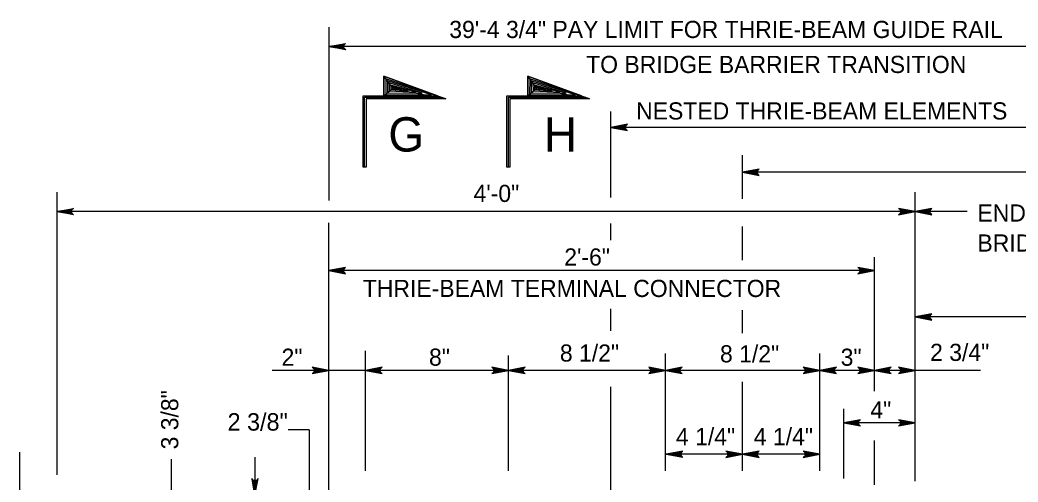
# Model space of a CAD drawing. Extents: x 632007860 to 635435983, y 295418622 to 297794622.
# Drawn here: x 633922100 to 634099282, y 297440624 to 297522724 of the extents above; entities that cross this region are included whole.
import ezdxf

# ---------------------------------------------------------------- set-up
doc = ezdxf.new("R2010")
doc.units = 0
for name, color, linetype in [('S-DETL-DIMS', 7, 'Continuous'), ('S-DETL-T120', 7, 'Continuous'), ('S-DETL-T240', 7, 'Continuous')]:
    doc.layers.add(name, color=color, linetype=linetype)

msp = doc.modelspace()

# ---------------------------------------------------------------- linework, layer by layer
at = {"layer": 'S-DETL-DIMS'}
for p, q in [((633976958, 297521431), (633976958, 297490631)), ((634147516, 297517979), (633976958, 297517979)), ((634026987, 297491191), (634026987, 297506459)), ((634147516, 297503623), (634026987, 297503623)), ((634050388, 297490956), (634050388, 297498716)), ((634169243, 297495652), (634050388, 297495652)), ((633928647, 297492127), (633928647, 297441936)), ((634081047, 297440779), (634081047, 297492127)), ((634090262, 297488676), (633928647, 297488676)), ((633976958, 297433701), (633976958, 297486659)), ((634026987, 297483570), (634026987, 297486557)), ((634050388, 297480039), (634050388, 297486012)), ((634073790, 297456783), (634073790, 297480592)), ((634073790, 297478188), (633976958, 297478188)), ((634026987, 297467504), (634026987, 297471417)), ((634050388, 297467062), (634050388, 297471182)), ((634166587, 297469963), (634081047, 297469963)), ((633983416, 297442609), (633983416, 297463950)), ((634008829, 297442609), (634008829, 297463090)), ((634036673, 297442609), (634036673, 297463446)), ((634064108, 297442609), (634064108, 297463446)), ((633976943, 297460470), (633966876, 297460470)), ((633983311, 297460470), (633976958, 297460470)), ((633995167, 297460470), (633983310, 297460470)), ((634008712, 297460470), (633995167, 297460470)), ((634035698, 297460470), (634008712, 297460470)), ((634064108, 297460470), (634035698, 297460470)), ((634073790, 297460470), (634064108, 297460470)), ((634092626, 297460470), (634073790, 297460470)), ((634026987, 297437284), (634026987, 297457514)), ((634050388, 297447211), (634050388, 297458411)), ((634068349, 297441255), (634068349, 297453625)), ((633973415, 297449887), (633969719, 297449887)), ((633973415, 297449887), (633973415, 297427568)), ((634081047, 297451141), (634068349, 297451141)), ((634073790, 297440131), (634073790, 297448015)), ((634050388, 297442609), (634050388, 297447211)), ((633922100, 297410386), (633922100, 297445932)), ((633948935, 297444708), (633948935, 297433024)), ((633963823, 297445074), (633963823, 297372566)), ((634050388, 297445566), (634036673, 297445566)), ((634064108, 297445566), (634050388, 297445566))]:
    msp.add_line(p, q, dxfattribs=at)
for points in [[(633976958, 297517979), (633979917, 297518534), (633979803, 297518455), (633979689, 297518376), (633979630, 297518277), (633979572, 297518178), (633979555, 297518079), (633979538, 297517979), (633979555, 297517880), (633979572, 297517781), (633979630, 297517682), (633979689, 297517582), (633979803, 297517503), (633979917, 297517424), (633976958, 297517979), (633979803, 297517503), (633979689, 297517582), (633976958, 297517979), (633979630, 297517682), (633979572, 297517781), (633976958, 297517979), (633979555, 297517880), (633979538, 297517979), (633976958, 297517979), (633979555, 297518079), (633979572, 297518178), (633976958, 297517979), (633979630, 297518277), (633979689, 297518376), (633976958, 297517979), (633979803, 297518455)], [(633983267, 297496546), (633983267, 297508981), (633996958, 297508981), (633997685, 297508717), (633983531, 297508717), (633983531, 297496546), (633983002, 297496546), (633983002, 297509246), (633996231, 297509246), (633986706, 297512713), (633986706, 297509246), (633997685, 297508717), (633987047, 297512287), (633987024, 297509500), (633995156, 297509408), (633987334, 297511920), (633987334, 297509798), (633993527, 297509707), (633987632, 297511542), (633987644, 297510119), (633992449, 297509879), (633987919, 297511140), (633987930, 297510383), (633991027, 297510131), (633988171, 297510876), (633988205, 297510555), (633989891, 297510360), (633988177, 297510718), (633986706, 297512713), (633986706, 297509246), (633988205, 297510555), (633997685, 297508717)], [(634008809, 297496546), (634008809, 297508981), (634022500, 297508981), (634023227, 297508717), (634009074, 297508717), (634009074, 297496546), (634008544, 297496546), (634008544, 297509246), (634021774, 297509246), (634012249, 297512713), (634012249, 297509246), (634023227, 297508717), (634012589, 297512287), (634012566, 297509500), (634020698, 297509408), (634012876, 297511920), (634012876, 297509798), (634019069, 297509707), (634013174, 297511542), (634013186, 297510119), (634017991, 297509879), (634013461, 297511140), (634013472, 297510383), (634016569, 297510131), (634013713, 297510876), (634013748, 297510555), (634015434, 297510360), (634013720, 297510718), (634012249, 297512713), (634012249, 297509246), (634013748, 297510555), (634023227, 297508717)], [(634026987, 297503623), (634029947, 297503068), (634029833, 297503147), (634029719, 297503226), (634029660, 297503326), (634029601, 297503425), (634029584, 297503524), (634029567, 297503623), (634029584, 297503722), (634029601, 297503822), (634029660, 297503921), (634029719, 297504020), (634029833, 297504099), (634029947, 297504178), (634026987, 297503623), (634029833, 297504099), (634029719, 297504020), (634026987, 297503623), (634029660, 297503921), (634029601, 297503822), (634026987, 297503623), (634029584, 297503722), (634029567, 297503623), (634026987, 297503623), (634029584, 297503524), (634029601, 297503425), (634026987, 297503623), (634029660, 297503326), (634029719, 297503226), (634026987, 297503623), (634029833, 297503147)], [(634050388, 297495652), (634053348, 297495097), (634053234, 297495176), (634053120, 297495255), (634053061, 297495354), (634053002, 297495453), (634052985, 297495553), (634052968, 297495652), (634052985, 297495751), (634053002, 297495850), (634053061, 297495949), (634053120, 297496049), (634053234, 297496128), (634053348, 297496207), (634050388, 297495652), (634053234, 297496128), (634053120, 297496049), (634050388, 297495652), (634053061, 297495949), (634053002, 297495850), (634050388, 297495652), (634052985, 297495751), (634052968, 297495652), (634050388, 297495652), (634052985, 297495553), (634053002, 297495453), (634050388, 297495652), (634053061, 297495354), (634053120, 297495255), (634050388, 297495652), (634053234, 297495176)], [(633928647, 297488676), (633931607, 297489231), (633931492, 297489152), (633931378, 297489073), (633931320, 297488973), (633931261, 297488874), (633931244, 297488775), (633931227, 297488676), (633931244, 297488576), (633931261, 297488477), (633931320, 297488378), (633931378, 297488279), (633931492, 297488200), (633931607, 297488121), (633928647, 297488676), (633931492, 297488200), (633931378, 297488279), (633928647, 297488676), (633931320, 297488378), (633931261, 297488477), (633928647, 297488676), (633931244, 297488576), (633931227, 297488676), (633928647, 297488676), (633931244, 297488775), (633931261, 297488874), (633928647, 297488676), (633931320, 297488973), (633931378, 297489073), (633928647, 297488676), (633931492, 297489152)], [(634081047, 297488676), (634078088, 297489231), (634078202, 297489152), (634078316, 297489073), (634078375, 297488973), (634078434, 297488874), (634078451, 297488775), (634078468, 297488676), (634078451, 297488576), (634078434, 297488477), (634078375, 297488378), (634078316, 297488279), (634078202, 297488200), (634078088, 297488121), (634081047, 297488676), (634078202, 297488200), (634078316, 297488279), (634081047, 297488676), (634078375, 297488378), (634078434, 297488477), (634081047, 297488676), (634078451, 297488576), (634078468, 297488676), (634081047, 297488676), (634078451, 297488775), (634078434, 297488874), (634081047, 297488676), (634078375, 297488973), (634078316, 297489073), (634081047, 297488676), (634078202, 297489152)], [(634081047, 297488676), (634084007, 297488121), (634083893, 297488200), (634083779, 297488279), (634083720, 297488378), (634083661, 297488477), (634083644, 297488576), (634083627, 297488676), (634083644, 297488775), (634083661, 297488874), (634083720, 297488973), (634083779, 297489073), (634083893, 297489152), (634084007, 297489231), (634081047, 297488676), (634083893, 297489152), (634083779, 297489073), (634081047, 297488676), (634083720, 297488973), (634083661, 297488874), (634081047, 297488676), (634083644, 297488775), (634083627, 297488676), (634081047, 297488676), (634083644, 297488576), (634083661, 297488477), (634081047, 297488676), (634083720, 297488378), (634083779, 297488279), (634081047, 297488676), (634083893, 297488200)], [(633976958, 297478188), (633979917, 297477633), (633979803, 297477712), (633979689, 297477791), (633979630, 297477890), (633979572, 297477989), (633979555, 297478089), (633979538, 297478188), (633979555, 297478287), (633979572, 297478386), (633979630, 297478485), (633979689, 297478585), (633979803, 297478664), (633979917, 297478743), (633976958, 297478188), (633979803, 297478664), (633979689, 297478585), (633976958, 297478188), (633979630, 297478485), (633979572, 297478386), (633976958, 297478188), (633979555, 297478287), (633979538, 297478188), (633976958, 297478188), (633979555, 297478089), (633979572, 297477989), (633976958, 297478188), (633979630, 297477890), (633979689, 297477791), (633976958, 297478188), (633979803, 297477712)], [(634073790, 297478188), (634070830, 297478743), (634070944, 297478664), (634071058, 297478585), (634071117, 297478485), (634071176, 297478386), (634071193, 297478287), (634071210, 297478188), (634071193, 297478089), (634071176, 297477989), (634071117, 297477890), (634071058, 297477791), (634070944, 297477712), (634070830, 297477633), (634073790, 297478188), (634070944, 297477712), (634071058, 297477791), (634073790, 297478188), (634071117, 297477890), (634071176, 297477989), (634073790, 297478188), (634071193, 297478089), (634071210, 297478188), (634073790, 297478188), (634071193, 297478287), (634071176, 297478386), (634073790, 297478188), (634071117, 297478485), (634071058, 297478585), (634073790, 297478188), (634070944, 297478664)], [(634081047, 297469963), (634084007, 297469408), (634083893, 297469487), (634083779, 297469566), (634083720, 297469665), (634083661, 297469765), (634083644, 297469864), (634083627, 297469963), (634083644, 297470062), (634083661, 297470161), (634083720, 297470261), (634083779, 297470360), (634083893, 297470439), (634084007, 297470518), (634081047, 297469963), (634083893, 297470439), (634083779, 297470360), (634081047, 297469963), (634083720, 297470261), (634083661, 297470161), (634081047, 297469963), (634083644, 297470062), (634083627, 297469963), (634081047, 297469963), (634083644, 297469864), (634083661, 297469765), (634081047, 297469963), (634083720, 297469665), (634083779, 297469566), (634081047, 297469963), (634083893, 297469487)], [(633976958, 297460470), (633973999, 297461025), (633974113, 297460946), (633974227, 297460867), (633974285, 297460768), (633974344, 297460668), (633974361, 297460569), (633974378, 297460470), (633974361, 297460371), (633974344, 297460271), (633974285, 297460172), (633974227, 297460073), (633974113, 297459994), (633973999, 297459915), (633976958, 297460470), (633974113, 297459994), (633974227, 297460073), (633976958, 297460470), (633974285, 297460172), (633974344, 297460271), (633976958, 297460470), (633974361, 297460371), (633974378, 297460470), (633976958, 297460470), (633974361, 297460569), (633974344, 297460668), (633976958, 297460470), (633974285, 297460768), (633974227, 297460867), (633976958, 297460470), (633974113, 297460946)], [(633983416, 297460470), (633986375, 297459915), (633986261, 297459994), (633986147, 297460073), (633986089, 297460172), (633986030, 297460271), (633986013, 297460371), (633985996, 297460470), (633986013, 297460569), (633986030, 297460668), (633986089, 297460768), (633986147, 297460867), (633986261, 297460946), (633986375, 297461025), (633983416, 297460470), (633986261, 297460946), (633986147, 297460867), (633983416, 297460470), (633986089, 297460768), (633986030, 297460668), (633983416, 297460470), (633986013, 297460569), (633985996, 297460470), (633983416, 297460470), (633986013, 297460371), (633986030, 297460271), (633983416, 297460470), (633986089, 297460172), (633986147, 297460073), (633983416, 297460470), (633986261, 297459994)], [(634008829, 297460470), (634005869, 297461025), (634005983, 297460946), (634006097, 297460867), (634006156, 297460768), (634006215, 297460668), (634006232, 297460569), (634006249, 297460470), (634006232, 297460371), (634006215, 297460271), (634006156, 297460172), (634006097, 297460073), (634005983, 297459994), (634005869, 297459915), (634008829, 297460470), (634005983, 297459994), (634006097, 297460073), (634008829, 297460470), (634006156, 297460172), (634006215, 297460271), (634008829, 297460470), (634006232, 297460371), (634006249, 297460470), (634008829, 297460470), (634006232, 297460569), (634006215, 297460668), (634008829, 297460470), (634006156, 297460768), (634006097, 297460867), (634008829, 297460470), (634005983, 297460946)], [(634008829, 297460470), (634011788, 297459915), (634011674, 297459994), (634011560, 297460073), (634011501, 297460172), (634011443, 297460271), (634011425, 297460371), (634011408, 297460470), (634011425, 297460569), (634011443, 297460668), (634011501, 297460768), (634011560, 297460867), (634011674, 297460946), (634011788, 297461025), (634008829, 297460470), (634011674, 297460946), (634011560, 297460867), (634008829, 297460470), (634011501, 297460768), (634011443, 297460668), (634008829, 297460470), (634011425, 297460569), (634011408, 297460470), (634008829, 297460470), (634011425, 297460371), (634011443, 297460271), (634008829, 297460470), (634011501, 297460172), (634011560, 297460073), (634008829, 297460470), (634011674, 297459994)], [(634036673, 297460470), (634033714, 297461025), (634033828, 297460946), (634033942, 297460867), (634034000, 297460768), (634034059, 297460668), (634034076, 297460569), (634034093, 297460470), (634034076, 297460371), (634034059, 297460271), (634034000, 297460172), (634033942, 297460073), (634033828, 297459994), (634033714, 297459915), (634036673, 297460470), (634033828, 297459994), (634033942, 297460073), (634036673, 297460470), (634034000, 297460172), (634034059, 297460271), (634036673, 297460470), (634034076, 297460371), (634034093, 297460470), (634036673, 297460470), (634034076, 297460569), (634034059, 297460668), (634036673, 297460470), (634034000, 297460768), (634033942, 297460867), (634036673, 297460470), (634033828, 297460946)], [(634036673, 297460470), (634039632, 297459915), (634039518, 297459994), (634039404, 297460073), (634039345, 297460172), (634039287, 297460271), (634039270, 297460371), (634039253, 297460470), (634039270, 297460569), (634039287, 297460668), (634039345, 297460768), (634039404, 297460867), (634039518, 297460946), (634039632, 297461025), (634036673, 297460470), (634039518, 297460946), (634039404, 297460867), (634036673, 297460470), (634039345, 297460768), (634039287, 297460668), (634036673, 297460470), (634039270, 297460569), (634039253, 297460470), (634036673, 297460470), (634039270, 297460371), (634039287, 297460271), (634036673, 297460470), (634039345, 297460172), (634039404, 297460073), (634036673, 297460470), (634039518, 297459994)], [(634064108, 297460470), (634061148, 297461025), (634061262, 297460946), (634061376, 297460867), (634061435, 297460768), (634061494, 297460668), (634061511, 297460569), (634061528, 297460470), (634061511, 297460371), (634061494, 297460271), (634061435, 297460172), (634061376, 297460073), (634061262, 297459994), (634061148, 297459915), (634064108, 297460470), (634061262, 297459994), (634061376, 297460073), (634064108, 297460470), (634061435, 297460172), (634061494, 297460271), (634064108, 297460470), (634061511, 297460371), (634061528, 297460470), (634064108, 297460470), (634061511, 297460569), (634061494, 297460668), (634064108, 297460470), (634061435, 297460768), (634061376, 297460867), (634064108, 297460470), (634061262, 297460946)], [(634064108, 297460470), (634067067, 297459915), (634066953, 297459994), (634066839, 297460073), (634066780, 297460172), (634066721, 297460271), (634066704, 297460371), (634066687, 297460470), (634066704, 297460569), (634066721, 297460668), (634066780, 297460768), (634066839, 297460867), (634066953, 297460946), (634067067, 297461025), (634064108, 297460470), (634066953, 297460946), (634066839, 297460867), (634064108, 297460470), (634066780, 297460768), (634066721, 297460668), (634064108, 297460470), (634066704, 297460569), (634066687, 297460470), (634064108, 297460470), (634066704, 297460371), (634066721, 297460271), (634064108, 297460470), (634066780, 297460172), (634066839, 297460073), (634064108, 297460470), (634066953, 297459994)], [(634073790, 297460470), (634070830, 297461025), (634070944, 297460946), (634071058, 297460867), (634071117, 297460768), (634071176, 297460668), (634071193, 297460569), (634071210, 297460470), (634071193, 297460371), (634071176, 297460271), (634071117, 297460172), (634071058, 297460073), (634070944, 297459994), (634070830, 297459915), (634073790, 297460470), (634070944, 297459994), (634071058, 297460073), (634073790, 297460470), (634071117, 297460172), (634071176, 297460271), (634073790, 297460470), (634071193, 297460371), (634071210, 297460470), (634073790, 297460470), (634071193, 297460569), (634071176, 297460668), (634073790, 297460470), (634071117, 297460768), (634071058, 297460867), (634073790, 297460470), (634070944, 297460946)], [(634073790, 297460470), (634076749, 297459915), (634076635, 297459994), (634076521, 297460073), (634076462, 297460172), (634076403, 297460271), (634076386, 297460371), (634076369, 297460470), (634076386, 297460569), (634076403, 297460668), (634076462, 297460768), (634076521, 297460867), (634076635, 297460946), (634076749, 297461025), (634073790, 297460470), (634076635, 297460946), (634076521, 297460867), (634073790, 297460470), (634076462, 297460768), (634076403, 297460668), (634073790, 297460470), (634076386, 297460569), (634076369, 297460470), (634073790, 297460470), (634076386, 297460371), (634076403, 297460271), (634073790, 297460470), (634076462, 297460172), (634076521, 297460073), (634073790, 297460470), (634076635, 297459994)], [(634081047, 297460470), (634078088, 297461025), (634078202, 297460946), (634078316, 297460867), (634078375, 297460768), (634078434, 297460668), (634078451, 297460569), (634078468, 297460470), (634078451, 297460371), (634078434, 297460271), (634078375, 297460172), (634078316, 297460073), (634078202, 297459994), (634078088, 297459915), (634081047, 297460470), (634078202, 297459994), (634078316, 297460073), (634081047, 297460470), (634078375, 297460172), (634078434, 297460271), (634081047, 297460470), (634078451, 297460371), (634078468, 297460470), (634081047, 297460470), (634078451, 297460569), (634078434, 297460668), (634081047, 297460470), (634078375, 297460768), (634078316, 297460867), (634081047, 297460470), (634078202, 297460946)], [(634068349, 297451141), (634071308, 297450586), (634071194, 297450665), (634071080, 297450744), (634071021, 297450843), (634070962, 297450943), (634070945, 297451042), (634070928, 297451141), (634070945, 297451240), (634070962, 297451339), (634071021, 297451439), (634071080, 297451538), (634071194, 297451617), (634071308, 297451696), (634068349, 297451141), (634071194, 297451617), (634071080, 297451538), (634068349, 297451141), (634071021, 297451439), (634070962, 297451339), (634068349, 297451141), (634070945, 297451240), (634070928, 297451141), (634068349, 297451141), (634070945, 297451042), (634070962, 297450943), (634068349, 297451141), (634071021, 297450843), (634071080, 297450744), (634068349, 297451141), (634071194, 297450665)], [(634081047, 297451141), (634078088, 297451696), (634078202, 297451617), (634078316, 297451538), (634078375, 297451439), (634078434, 297451339), (634078451, 297451240), (634078468, 297451141), (634078451, 297451042), (634078434, 297450943), (634078375, 297450843), (634078316, 297450744), (634078202, 297450665), (634078088, 297450586), (634081047, 297451141), (634078202, 297450665), (634078316, 297450744), (634081047, 297451141), (634078375, 297450843), (634078434, 297450943), (634081047, 297451141), (634078451, 297451042), (634078468, 297451141), (634081047, 297451141), (634078451, 297451240), (634078434, 297451339), (634081047, 297451141), (634078375, 297451439), (634078316, 297451538), (634081047, 297451141), (634078202, 297451617)], [(634036837, 297445581), (634039796, 297445026), (634039682, 297445105), (634039568, 297445184), (634039509, 297445283), (634039451, 297445382), (634039433, 297445482), (634039416, 297445581), (634039433, 297445680), (634039451, 297445779), (634039509, 297445879), (634039568, 297445978), (634039682, 297446057), (634039796, 297446136), (634036837, 297445581), (634039682, 297446057), (634039568, 297445978), (634036837, 297445581), (634039509, 297445879), (634039451, 297445779), (634036837, 297445581), (634039433, 297445680), (634039416, 297445581), (634036837, 297445581), (634039433, 297445482), (634039451, 297445382), (634036837, 297445581), (634039509, 297445283), (634039568, 297445184), (634036837, 297445581), (634039682, 297445105)], [(634050388, 297445566), (634047429, 297446121), (634047543, 297446042), (634047657, 297445963), (634047716, 297445864), (634047775, 297445765), (634047792, 297445666), (634047809, 297445566), (634047792, 297445467), (634047775, 297445368), (634047716, 297445269), (634047657, 297445170), (634047543, 297445091), (634047429, 297445012), (634050388, 297445566), (634047543, 297445091), (634047657, 297445170), (634050388, 297445566), (634047716, 297445269), (634047775, 297445368), (634050388, 297445566), (634047792, 297445467), (634047809, 297445566), (634050388, 297445566), (634047792, 297445666), (634047775, 297445765), (634050388, 297445566), (634047716, 297445864), (634047657, 297445963), (634050388, 297445566), (634047543, 297446042)], [(634050388, 297445566), (634053348, 297445012), (634053234, 297445091), (634053120, 297445170), (634053061, 297445269), (634053002, 297445368), (634052985, 297445467), (634052968, 297445566), (634052985, 297445666), (634053002, 297445765), (634053061, 297445864), (634053120, 297445963), (634053234, 297446042), (634053348, 297446121), (634050388, 297445566), (634053234, 297446042), (634053120, 297445963), (634050388, 297445566), (634053061, 297445864), (634053002, 297445765), (634050388, 297445566), (634052985, 297445666), (634052968, 297445566), (634050388, 297445566), (634052985, 297445467), (634053002, 297445368), (634050388, 297445566), (634053061, 297445269), (634053120, 297445170), (634050388, 297445566), (634053234, 297445091)], [(634064108, 297445566), (634061148, 297446121), (634061262, 297446042), (634061376, 297445963), (634061435, 297445864), (634061494, 297445765), (634061511, 297445666), (634061528, 297445566), (634061511, 297445467), (634061494, 297445368), (634061435, 297445269), (634061376, 297445170), (634061262, 297445091), (634061148, 297445012), (634064108, 297445566), (634061262, 297445091), (634061376, 297445170), (634064108, 297445566), (634061435, 297445269), (634061494, 297445368), (634064108, 297445566), (634061511, 297445467), (634061528, 297445566), (634064108, 297445566), (634061511, 297445666), (634061494, 297445765), (634064108, 297445566), (634061435, 297445864), (634061376, 297445963), (634064108, 297445566), (634061262, 297446042)], [(633963823, 297438286), (633964378, 297441245), (633964299, 297441131), (633964220, 297441017), (633964121, 297440958), (633964022, 297440899), (633963922, 297440882), (633963823, 297440865), (633963724, 297440882), (633963625, 297440899), (633963526, 297440958), (633963426, 297441017), (633963347, 297441131), (633963268, 297441245), (633963823, 297438286), (633963347, 297441131), (633963426, 297441017), (633963823, 297438286), (633963526, 297440958), (633963625, 297440899), (633963823, 297438286), (633963724, 297440882), (633963823, 297440865), (633963823, 297438286), (633963922, 297440882), (633964022, 297440899), (633963823, 297438286), (633964121, 297440958), (633964220, 297441017), (633963823, 297438286), (633964299, 297441131)]]:
    msp.add_lwpolyline(points, dxfattribs=at)
for points in [[(633983531, 297496546), (633983002, 297496546), (633983002, 297509246), (633986706, 297509246), (633986706, 297512713), (633997685, 297508717), (633983531, 297508717)], [(634009074, 297496546), (634008544, 297496546), (634008544, 297509246), (634012249, 297509246), (634012249, 297512713), (634023227, 297508717), (634009074, 297508717)]]:
    msp.add_lwpolyline(points, close=True, dxfattribs=at)

# ---------------------------------------------------------------- texts
at = {"layer": 'S-DETL-T120'}
for s, height, p in [('39\'-4 3/4" PAY LIMIT FOR THRIE-BEAM GUIDE RAIL', 3048.01, (633998313, 297519514)), ('TO BRIDGE BARRIER TRANSITION', 3048.01, (634022613, 297513294)), ('NESTED THRIE-BEAM ELEMENTS', 3048.01, (634031480, 297505037)), ('4\'-0"', 3048.1, (634002621, 297490386)), ('END OF CONCRETE', 3048.01, (634092072, 297486904)), ('BRIDGE BARRIER', 3048.01, (634092072, 297481570)), (' 2\'-6"', 3048, (634017590, 297479089)), ('THRIE-BEAM TERMINAL CONNECTOR', 3048.01, (633982958, 297473502)), ('2"', 3048, (633968542, 297461284)), ('8"', 3048, (633994721, 297461293)), ('8 1/2"', 3048, (634017951, 297462026)), ('8 1/2"', 3048, (634046371, 297461884)), ('3"', 3048, (634067794, 297461283)), ('2 3/4"', 3048, (634083667, 297462142)), ('4"', 3048.1, (634073060, 297451927)), ('4 1/4"', 3048, (634038551, 297447169)), ('4 1/4"', 3048, (634052372, 297447176))]:
    msp.add_text(s, height=height, dxfattribs=at).set_placement(p)
for s, height, rotation, p in [('3 3/8"', 3048.1, 90, (633950206, 297446428)), ('2 3/8"', 3102.3, 360, (633958955, 297449762))]:
    msp.add_text(s, height=height, rotation=rotation, dxfattribs=at).set_placement(p)
at = {"layer": 'S-DETL-T240'}
for s, p in [('G', (633987500, 297499340)), ('H', (634015104, 297499340))]:
    msp.add_text(s, height=6096, dxfattribs=at).set_placement(p)

doc.saveas('drawing.dxf')
